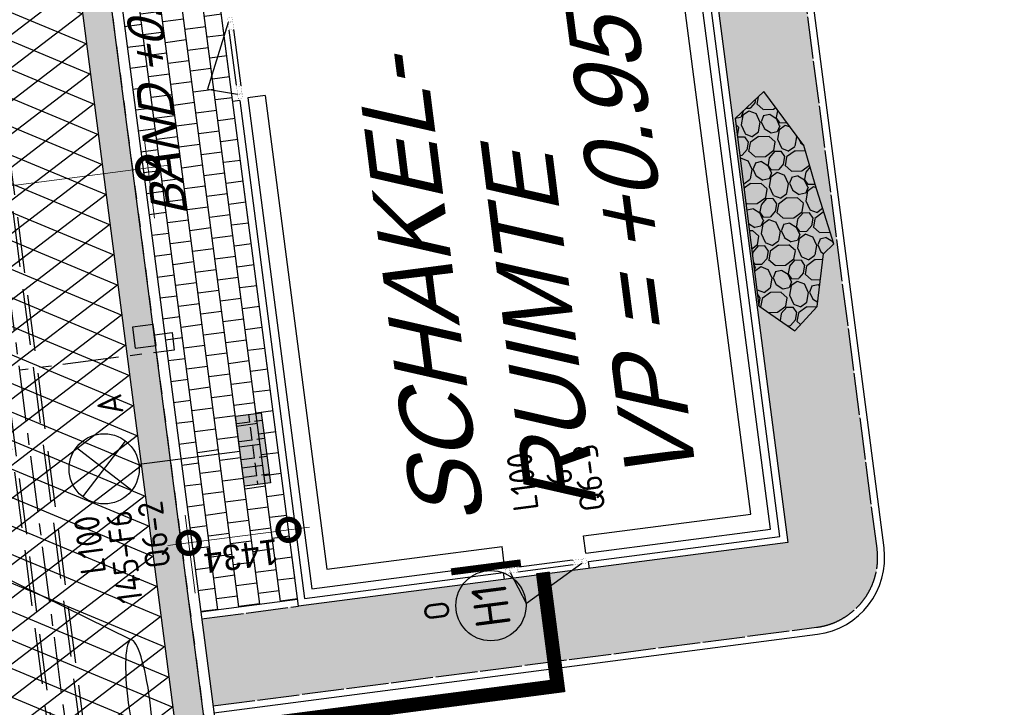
# Model space of a CAD drawing. Extents: x 117893332 to 118394757, y 454959407 to 455669244.
# Tile 325 of 330: x 118235118 to 118249147, y 455339498 to 455349291. Entities that reach past the tile are written whole.
import ezdxf
from ezdxf.enums import TextEntityAlignment as Align

# ---------------------------------------------------------------- set-up
doc = ezdxf.new("R2010")
doc.units = 0
doc.header["$LTSCALE"] = 200
for name, pattern in [('DASHED', [19.049999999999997, 12.7, -6.35]), ('Tauw_HIDDEN2', [5.6, 4, -1.6]), ('Tauw_L_Center2', [6.4990000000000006, 4, -0.833, 0.833, -0.833]), ('TAUW_OPSLUITBAND_mm', [3.2, 3, -0.2]), ('TAUW_TROTTOIRBAND_mm', [2, 1, -1])]:
    doc.linetypes.add(name, pattern=pattern)
doc.layers.get('0').update_dxf_attribs({"linetype": 'CONTINUOUS'})
for name, color, linetype in [('EL6312--', 6, 'CONTINUOUS'), ('EL_N_A_EB00----REVISIE~-_-----', 1, 'CONTINUOUS'), ('GRAAFWERKZAAMHEDEN', 6, 'CONTINUOUS'), ('KABELLOOP', 6, 'CONTINUOUS'), ('LEIDINGLOOP', 6, 'CONTINUOUS'), ('ZU_B_-_EL999---LR_bet400-55_gw~H_-----', 1, 'Tauw_L_Center2'), ('ZU_B_-_EL999---LR_bet400-55_gw~W_-----', 8, 'Tauw_HIDDEN2'), ('ZU_N_-_EL999---LK_pvc125_sdr34~H_-----', 2, 'Tauw_L_Center2'), ('ZU_N_-_EL999---SYM_STRAATKOLK~-_----c', 7, 'Tauw_L_Center2'), ('ZU_N_-_TB00----tekst__50_^200~-_-----', 7, 'CONTINUOUS'), ('ZU_N_-_TVRH----tekst__25_^200~-_-----', 253, 'CONTINUOUS'), ('ZU_N_-_TVRH----tekst__50_^200~-_-----', 253, 'CONTINUOUS'), ('ZU_N_A_EV00----_Opsluitband_100x200~Z_-----', 253, 'TAUW_OPSLUITBAND_mm'), ('ZU_N_A_EV02----_kant molgoot ov betonstraatsteen~k_-----', 253, 'CONTINUOUS'), ('ZU_N_A_EV02----_kant verharding ov betontegels-halfsteensverband~k_-----', 253, 'CONTINUOUS'), ('ZU_N_A_EV09----_Trottoirband_130-150-250~A_-----', 253, 'CONTINUOUS'), ('ZU_N_A_EV09----_Trottoirband_130-150-250~Z_-----', 253, 'TAUW_TROTTOIRBAND_mm'), ('ZU_N_A_HV01----_arcering verharding gv asfalt~v_-----', 253, 'CONTINUOUS'), ('ZU_N_A_HV01----_arcering verharding ov grind~v_-----', 253, 'CONTINUOUS'), ('ZU_N_A_HV01AAR-_arcering verharding ov grind~s_-----', 253, 'CONTINUOUS'), ('ZU_N_A_HV02----_arcering verharding ov betontegels-halfsteensverband~v_-----', 253, 'CONTINUOUS'), ('ZU_N_A_HV02----molgoot ov betonstraatsteen~v_-----', 253, 'CONTINUOUS'), ('ZU_N_D_EB00--E-BETON~-_-----', 7, 'CONTINUOUS'), ('ZU_N_D_EB00--F-METSELWERK~-_-----', 7, 'CONTINUOUS'), ('ZU_N_D_EB00--XhALU_KOZIJN_DUN~-_-----', 7, 'CONTINUOUS'), ('ZU_N_D_EVRH----ONDERDEEL~-_-----', 253, 'CONTINUOUS')]:
    doc.layers.add(name, color=color, linetype=linetype)
doc.layers.add('INFO', color=6, linetype='CONTINUOUS', plot=False)
doc.layers.add('ZU_N_-_DX1AMA--_maatvoering_LIN__18_^200', color=7, linetype='CONTINUOUS', lineweight=18)
doc.styles.add('BURO-018', font='Isocp.shx', dxfattribs={"height": 360})
doc.styles.add('BURO-025', font='Isocp.shx', dxfattribs={"height": 500})
doc.styles.add('TAUW-ISOCP', font='tcb_isocp.shx')
doc.styles.add('tcb_isocp', font='tcb_isocp.shx')
doc.dimstyles.new('tzu18-dot_^200', dxfattribs={"dimscale": 200, "dimtxt": 1.8, "dimasz": 3, "dimexe": 2, "dimexo": 0, "dimgap": 0.5, "dimtad": 1, "dimdec": 0, "dimzin": 0, "dimdsep": 46, "dimtxsty": 'TAUW-ISOCP', "dimblk": 'DOTSMALL', "dimcen": 2, "dimdle": 1.5, "dimclre": 8, "dimadec": 0, "dimazin": 0, "dimtp": 1, "dimtm": 1, "dimtfac": 1, "dimtix": 1, "dimtmove": 1, "dimatfit": 3, "dimldrblk": 'DOTSMALL', "dimfxl": 1, "dimtvp": 0.5, "dimtolj": 1, "dimtzin": 0, "dimlwd": -1, "dimlwe": 5, "dimarcsym": 0})
pattern_1 = [(97.41631319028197, (118248804.6750337, 455213277.5848131), (-208.2431961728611, -27.10636212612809), []), (187.416313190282, (118248804.6750337, 455213277.5848131), (54.21272425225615, -416.4863923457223), [209.999961, -209.999961]), (187.416313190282, (118248777.5686716, 455213485.8280093), (54.21272425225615, -416.4863923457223), [-209.999961, 209.999961])]
pattern_2 = [(80.15837469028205, (118248197.504333, 455215256.2450484), (-519.4484706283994, 204.5673291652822), [136.36, -545.9699999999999]), (114.674251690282, (118248104.1793311, 455214718.3087171), (-519.4522493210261, 204.5570103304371), [136.36, -828.5899999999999]), (158.505112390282, (118248047.2492719, 455214842.216862), (-116.6336148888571, -672.269483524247), [111.56, -446.7]), (216.327513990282, (118248580.3641231, 455215350.5527365), (519.4528186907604, -204.5644303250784), [111.56, -677.95]), (260.158374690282, (118247853.5731472, 455214817.0066498), (519.4484706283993, -204.5673291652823), [136.36, -545.9699999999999]), (294.6742516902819, (118247830.2700628, 455214682.6548088), (519.452249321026, -204.5570103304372), [136.36, -828.5899999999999]), (338.505112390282, (118247887.109584, 455214558.7449633), (116.6336148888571, 672.269483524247), [111.56, -446.7]), (36.32751399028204, (118247471.5445072, 455214722.4340285), (-519.4528186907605, 204.5644303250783), [111.56, -677.95]), (80.15837469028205, (118247662.4380535, 455213855.5421481), (-636.0742566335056, -467.7116370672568), [121.7, -560.61]), (138.268162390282, (118249241.5929214, 455213361.7755754), (-519.4455923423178, 204.5596851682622), [122.34, -1809.56]), (182.0032946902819, (118247591.9378671, 455214056.8965694), (-1155.527501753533, -263.1445632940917), [148.58, -1527.41]), (216.327513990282, (118247560.7880993, 455214724.0065625), (-116.6272087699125, -672.2821011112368), [147.88, -641.66]), (260.158374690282, (118247324.3162447, 455213964.1062804), (636.0742566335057, 467.7116370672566), [122.42, -559.8799999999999]), (138.268162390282, (118248952.8003716, 455213148.5450379), (-519.4455923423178, 204.5596851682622), [122.05, -1809.86]), (182.0032946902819, (118247542.5907006, 455213767.4152691), (519.4481581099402, -204.5566902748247), [148.23, -1527.77]), (36.32751399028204, (118247542.5907006, 455213767.4152691), (116.6272087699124, 672.2821011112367), [148.77, -640.77]), (124.085298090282, (118248741.4166619, 455212685.6880116), (402.8239520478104, -876.8330482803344), [91.38, -2273.059999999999]), (182.0032946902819, (118247248.6700048, 455214047.3383011), (519.4481581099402, -204.5566902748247), [91.58999999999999, -1584.39]), (229.178732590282, (118245884.987629, 455213108.7148913), (-752.6957943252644, -1139.991792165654), [122.33, -2002.14]), (260.158333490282, (118248518.8884684, 455212665.5964541), (519.4483235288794, -204.5677026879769), [98.47, -583.8399999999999]), (124.085298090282, (118248553.3200312, 455212492.8053166), (402.8239520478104, -876.8330482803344), [91.48, -2272.95]), (182.0032946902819, (118247212.0152939, 455213782.2897098), (519.4481581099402, -204.5566902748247), [100.47, -1575.52]), (229.178732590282, (118246008.496436, 455212926.3011627), (-752.6957943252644, -1139.991792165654), [104.97, -2019.5]), (80.15833349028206, (118247280.6364327, 455213861.7216769), (-519.4483235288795, 204.5677026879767), [111.56, -570.75]), (147.657872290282, (118248216.1412204, 455214102.4384344), (-519.4458520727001, 204.5641717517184), [108.56, -3442.36]), (192.829331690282, (118248124.4287349, 455214160.506144), (-636.0740668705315, -467.7148960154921), [95.27999999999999, -1089.83]), (248.355151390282, (118246642.7619532, 455212531.659454), (-116.6333622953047, -672.2727902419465), [87.77999999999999, -2585.23]), (294.6742516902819, (118247999.1521842, 455214057.7662294), (116.6337732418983, 672.270897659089), [111.58, -853.36]), (147.657872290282, (118248143.4663582, 455213894.47801), (-519.4458520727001, 204.5641717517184), [115.69, -3435.23]), (192.829331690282, (118248228.0665938, 455213913.7492485), (-636.0740668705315, -467.7148960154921), [86.77, -1098.34]), (248.355151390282, (118246873.9568269, 455212393.3647004), (-116.6333622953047, -672.2727902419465), [93.94000000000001, -2579.08]), (114.674251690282, (118248262.7262007, 455214001.0634705), (-116.6337732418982, -672.2708976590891), [111.56, -853.3799999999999])]

# ---------------------------------------------------------------- blocks, each defined once
blk = doc.blocks.new('_DotSmall')
at = {"color": 0, "linetype": 'ByBlock', "const_width": 0.5}
blk.add_lwpolyline([(-0.0625, 0, 1), (0.0625, 0, 1)], format="xyb", close=True, dxfattribs=at)
blk = doc.blocks.new('*D197')
at = {"layer": 'ZU_N_-_DX1AMA--_maatvoering_LIN__18_^200', "color": 0, "transparency": 16777216}
blk.add_line((118247646.6904677, 455234058.1873591), (118229812.0298694, 455371072.0259683), dxfattribs=at)
at = {"layer": 'ZU_N_-_DX1AMA--_maatvoering_LIN__18_^200', "color": 8, "lineweight": 5, "transparency": 16777216}
for p, q in [((118229404.5177433, 455370716.4505597), (118230247.4070318, 455370826.1668083)), ((118239727.9610235, 455233329.9620803), (118248004.6208667, 455234407.3088701))]:
    blk.add_line(p, q, dxfattribs=at)
at = {"layer": 'ZU_N_-_DX1AMA--_maatvoering_LIN__18_^200', "color": 0, "transparency": 16777216, "xscale": 600, "yscale": 600, "zscale": 600}
for p, rotation in [((118229850.7532511, 455370774.5356327), 97.41631319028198), ((118247607.967086, 455234355.6776946), 277.416313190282)]:
    blk.add_blockref('_DotSmall', p, dxfattribs=dict(at, rotation=rotation))
at = {"layer": 'ZU_N_-_DX1AMA--_maatvoering_LIN__18_^200', "color": 0, "transparency": 16777216, "insert": (118247049.4225228, 455236477.4347829), "char_height": 360, "attachment_point": 5, "rotation": 97.41631319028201, "style": 'TAUW-ISOCP'}
blk.add_mtext('\\A1;137570', dxfattribs=at)
blk = doc.blocks.new('*D198')
at = {"layer": 'ZU_N_-_DX1AMA--_maatvoering_LIN__18_^200', "color": 0, "transparency": 16777216}
blk.add_line((118248558.9941629, 455234176.9390628), (118230724.3335647, 455371190.7776718), dxfattribs=at)
at = {"layer": 'ZU_N_-_DX1AMA--_maatvoering_LIN__18_^200', "color": 8, "lineweight": 5, "transparency": 16777216}
for p, q in [((118230316.8214391, 455370835.2022633), (118231159.710727, 455370944.9185118)), ((118239727.9610235, 455233329.9620803), (118248916.9245619, 455234526.0605738))]:
    blk.add_line(p, q, dxfattribs=at)
at = {"layer": 'ZU_N_-_DX1AMA--_maatvoering_LIN__18_^200', "color": 0, "transparency": 16777216, "xscale": 600, "yscale": 600, "zscale": 600}
for p, rotation in [((118230763.0569463, 455370893.2873363), 97.41631319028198), ((118248520.2707812, 455234474.4293983), 277.416313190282)]:
    blk.add_blockref('_DotSmall', p, dxfattribs=dict(at, rotation=rotation))
at = {"layer": 'ZU_N_-_DX1AMA--_maatvoering_LIN__18_^200', "color": 0, "transparency": 16777216, "insert": (118247961.7262182, 455236596.1864885), "char_height": 360, "attachment_point": 5, "rotation": 97.41631319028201, "style": 'TAUW-ISOCP'}
blk.add_mtext('\\A1;137570', dxfattribs=at)
blk = doc.blocks.new('*D199')
at = {"layer": 'ZU_N_-_DX1AMA--_maatvoering_LIN__18_^200', "color": 0, "transparency": 16777216}
blk.add_line((118244383.2139955, 455244874.7197074), (118227987.4224775, 455370834.5225608), dxfattribs=at)
at = {"layer": 'ZU_N_-_DX1AMA--_maatvoering_LIN__18_^200', "color": 8, "lineweight": 5, "transparency": 16777216}
for p, q in [((118227579.9103517, 455370478.9471522), (118228422.7996399, 455370588.6634008)), ((118242952.2160569, 455244990.9820412), (118244741.1443945, 455245223.8412185))]:
    blk.add_line(p, q, dxfattribs=at)
at = {"layer": 'ZU_N_-_DX1AMA--_maatvoering_LIN__18_^200', "color": 0, "transparency": 16777216, "xscale": 600, "yscale": 600, "zscale": 600}
for p, rotation in [((118228026.1458592, 455370537.0322253), 97.41631319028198), ((118244344.4906138, 455245172.210043), 277.416313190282)]:
    blk.add_blockref('_DotSmall', p, dxfattribs=dict(at, rotation=rotation))
at = {"layer": 'ZU_N_-_DX1AMA--_maatvoering_LIN__18_^200', "color": 0, "transparency": 16777216, "insert": (118241464.9479922, 455265124.6376866), "char_height": 360, "attachment_point": 5, "rotation": 97.41631319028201, "style": 'TAUW-ISOCP'}
blk.add_mtext('\\A1;126422', dxfattribs=at)
blk = doc.blocks.new('*D200')
at = {"layer": 'ZU_N_-_DX1AMA--_maatvoering_LIN__18_^200', "color": 0, "transparency": 16777216}
blk.add_line((118246647.6090998, 455234606.10053), (118228899.7261723, 455370953.2742645), dxfattribs=at)
at = {"layer": 'ZU_N_-_DX1AMA--_maatvoering_LIN__18_^200', "color": 8, "lineweight": 5, "transparency": 16777216}
for p, q in [((118228492.2140472, 455370597.698856), (118229335.1033347, 455370707.4151044)), ((118244304.3074664, 455234603.6111601), (118247005.5394988, 455234955.222041))]:
    blk.add_line(p, q, dxfattribs=at)
at = {"layer": 'ZU_N_-_DX1AMA--_maatvoering_LIN__18_^200', "color": 0, "transparency": 16777216, "xscale": 600, "yscale": 600, "zscale": 600}
for p, rotation in [((118228938.449554, 455370655.7839289), 97.41631319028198), ((118246608.8857182, 455234903.5908655), 277.416313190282)]:
    blk.add_blockref('_DotSmall', p, dxfattribs=dict(at, rotation=rotation))
at = {"layer": 'ZU_N_-_DX1AMA--_maatvoering_LIN__18_^200', "color": 0, "transparency": 16777216, "insert": (118242379.122553, 455265229.291072), "char_height": 360, "attachment_point": 5, "rotation": 97.41631319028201, "style": 'TAUW-ISOCP'}
blk.add_mtext('\\A1;136897', dxfattribs=at)
blk = doc.blocks.new('*D268')
at = {"layer": 'ZU_N_-_DX1AMA--_maatvoering_LIN__18_^200', "color": 8, "lineweight": 5, "transparency": 16777216}
for p, q in [((118237039.4291319, 455346467.0775555), (118236894.86184, 455347577.7081435)), ((118220023.3468436, 455344252.1476229), (118219878.7795518, 455345362.7782109))]:
    blk.add_line(p, q, dxfattribs=at)
at = {"layer": 'ZU_N_-_DX1AMA--_maatvoering_LIN__18_^200', "color": 0, "transparency": 16777216}
blk.add_line((118219632.9203918, 455344927.4010486), (118237243.9833511, 455347219.7777445), dxfattribs=at)
at = {"layer": 'ZU_N_-_DX1AMA--_maatvoering_LIN__18_^200', "color": 0, "transparency": 16777216, "xscale": 600, "yscale": 600, "zscale": 600}
for p, rotation in [((118236946.4930156, 455347181.0543629), 7.416313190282), ((118219930.4107273, 455344966.1244302), 187.416313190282)]:
    blk.add_blockref('_DotSmall', p, dxfattribs=dict(at, rotation=rotation))
at = {"layer": 'ZU_N_-_DX1AMA--_maatvoering_LIN__18_^200', "color": 0, "transparency": 16777216, "insert": (118228474.5936943, 455345795.9317502), "char_height": 360, "attachment_point": 5, "rotation": 187.416313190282, "style": 'TAUW-ISOCP'}
blk.add_mtext('\\A1;17160', dxfattribs=at)
blk = doc.blocks.new('*D269')
at = {"layer": 'ZU_N_-_DX1AMA--_maatvoering_LIN__18_^200', "color": 8, "lineweight": 5, "transparency": 16777216}
for p, q in [((118239041.7400124, 455341310.8095058), (118238897.1727203, 455342421.4400956)), ((118237619.8961604, 455341125.7325598), (118237475.3288681, 455342236.3631516))]:
    blk.add_line(p, q, dxfattribs=at)
at = {"layer": 'ZU_N_-_DX1AMA--_maatvoering_LIN__18_^200', "color": 0, "transparency": 16777216}
blk.add_line((118237229.4697082, 455341800.9859893), (118239246.2942314, 455342063.5096966), dxfattribs=at)
at = {"layer": 'ZU_N_-_DX1AMA--_maatvoering_LIN__18_^200', "color": 0, "transparency": 16777216, "xscale": 600, "yscale": 600, "zscale": 600}
for p, rotation in [((118238948.8038959, 455342024.786315), 7.416313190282), ((118237526.9600437, 455341839.709371), 187.416313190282)]:
    blk.add_blockref('_DotSmall', p, dxfattribs=dict(at, rotation=rotation))
at = {"layer": 'ZU_N_-_DX1AMA--_maatvoering_LIN__18_^200', "color": 0, "transparency": 16777216, "insert": (118238274.0237927, 455341654.5901965), "char_height": 360, "attachment_point": 5, "rotation": 187.416313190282, "style": 'TAUW-ISOCP'}
blk.add_mtext('\\A1;1434', dxfattribs=at)
blk = doc.blocks.new('E00525')
at = {"linetype": 'ByBlock'}
h = blk.add_hatch(dxfattribs=at)
h.set_pattern_fill('ANGLE', color=0, scale=0.18438609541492, style=0)
h.set_pattern_definition([(360, (-37.67331033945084, -34.01927211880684), (5.551115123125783e-17, 1.287936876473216), [0.9366813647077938, -0.3512555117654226]), (90, (-37.67331033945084, -34.01927211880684), (-1.287936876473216, 1.387778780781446e-16), [0.9366813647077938, -0.3512555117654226])])
edge = h.paths.add_edge_path()
edge.add_line((-2.522521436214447, 2.863310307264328), (2.522521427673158, 2.863310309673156))
edge.add_line((2.522521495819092, 2.863310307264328), (2.522521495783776, 1.000000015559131))
edge.add_line((2.522521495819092, 1.000000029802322), (-2.522521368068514, 1.000000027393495))
edge.add_line((-2.522521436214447, 1), (-2.522521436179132, 2.863310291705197))
h = blk.add_hatch(color=0, dxfattribs=at)
edge = h.paths.add_edge_path()
edge.add_line((-2.522521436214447, 2.863310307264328), (2.522521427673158, 2.863310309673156))
edge.add_line((2.522521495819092, 2.863310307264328), (2.522521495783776, 1.000000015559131))
edge.add_line((2.522521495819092, 1.000000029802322), (-2.522521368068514, 1.000000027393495))
edge.add_line((-2.522521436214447, 1), (-2.522521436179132, 2.863310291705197))
at = {"color": 0, "linetype": 'ByBlock'}
for p, q in [((1.767766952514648, 14.38605433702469), (-1.767766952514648, 10.85052043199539)), ((-1.767766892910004, 14.38605433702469), (1.767767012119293, 10.85052046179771)), ((5.960464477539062e-08, 10.0973382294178), (1.192092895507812e-07, 2.863310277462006))]:
    blk.add_line(p, q, dxfattribs=at)
blk.add_lwpolyline([(-2.522521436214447, 2.863310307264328), (2.522521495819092, 2.863310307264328), (2.522521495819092, 1.000000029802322), (-2.522521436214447, 1)], close=True, dxfattribs=at)
blk.add_circle((0, 12.61828738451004), 2.500000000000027, dxfattribs=at)
at = {"color": 0, "linetype": 'ByBlock', "style": 'BURO-018'}
for tag, p in [('E_GKAST', (5.960464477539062e-08, 20.61828738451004)), ('E_GROEP', (5.960464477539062e-08, 17.61828738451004)), ('E_SGROEP', (4.500000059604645, 17.61828738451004)), ('E_ARMCODE', (0, 12.61828738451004)), ('E_SLET', (4.500000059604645, 11.61828738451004))]:
    blk.add_attdef(tag, text='', height=1.8, dxfattribs=at).set_placement(p, align=Align.MIDDLE)
blk = doc.blocks.new('E00172')
at = {"color": 0, "linetype": 'Continuous', "const_width": 0.5}
blk.add_lwpolyline([(-2.499999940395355, 0.75), (2.5, 0.75)], dxfattribs=at)
at = {"color": 0, "linetype": 'Continuous'}
blk.add_circle((0, 3.500000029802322), 2.5, dxfattribs=at)
at = {"color": 0, "linetype": 'Continuous', "style": 'BURO-018'}
for tag, p in [('E_GKAST', (5.960464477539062e-08, 11.5)), ('E_GROEP', (5.960464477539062e-08, 8.500000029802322)), ('E_SGROEP', (4.500000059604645, 8.500000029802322)), ('E_ARMCODE', (0, 3.500000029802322)), ('E_SLET', (4.500000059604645, 2.500000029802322))]:
    blk.add_attdef(tag, text='', height=1.8, dxfattribs=at).set_placement(p, align=Align.MIDDLE)
blk = doc.blocks.new('A$C051E189E')
at = {"layer": 'LEIDINGLOOP', "linetype": 'DASHED', "const_width": 200}
blk.add_lwpolyline([(148316.8638162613, -52036.8546833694), (148316.865261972, -63995.84531962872), (149947.8782301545, -63995.84531962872)], dxfattribs=at)
at = {"layer": 'EL6312--'}
ref = blk.add_blockref('E00525', (152217.2702123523, -60511.85533869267), dxfattribs=dict(at, xscale=200, yscale=200, zscale=200, rotation=2.214647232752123e-05))
ref.add_attrib('E_SGROEP', 'Q6-2', dxfattribs={"layer": '0', "color": 1, "linetype": 'ByBlock', "height": 360, "rotation": 2.219811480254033e-05, "style": 'BURO-018'}).set_placement((151194.6820965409, -58571.69528052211), align=Align.MIDDLE)
ref.add_attrib('E_GKAST', 'L100', dxfattribs={"layer": '0', "color": 1, "linetype": 'ByBlock', "height": 360, "rotation": 2.219811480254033e-05, "style": 'BURO-018'}).set_placement((151167.7559887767, -57645.48455917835), align=Align.MIDDLE)
ref.add_attrib('E_GROEP', '145-F6', dxfattribs={"layer": '0', "color": 1, "linetype": 'ByBlock', "height": 360, "rotation": 2.219811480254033e-05, "style": 'BURO-018'}).set_placement((150935.5557177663, -58112.21017575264), align=Align.MIDDLE)
ref.add_attrib('E_SLET', 'A', dxfattribs={"layer": '0', "color": 1, "linetype": 'ByBlock', "height": 360, "rotation": 2.219811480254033e-05, "style": 'BURO-018'}).set_placement((153117.26932621, -58188.19751393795), align=Align.MIDDLE)
ref = blk.add_blockref('E00172', (150273.758472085, -63202.32767230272), dxfattribs=dict(at, xscale=199.9999999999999, yscale=199.9999999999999, zscale=199.9999999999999, rotation=89.92269290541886))
ref.add_attrib('E_ARMCODE', 'H1', dxfattribs={"layer": '0', "color": 2, "linetype": 'Continuous', "height": 500, "rotation": 2.219811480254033e-05, "style": 'BURO-025'}).set_placement((149573.7591033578, -63201.38318818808), align=Align.MIDDLE)
ref.add_attrib('E_SLET', 'O', dxfattribs={"layer": '0', "color": 1, "linetype": 'Continuous', "height": 360, "rotation": 2.219811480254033e-05, "style": 'BURO-018'}).set_placement((149601.5010400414, -62426.33070778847), align=Align.MIDDLE)
ref.add_attrib('E_GROEP', '6', dxfattribs={"layer": '0', "color": 1, "linetype": 'Continuous', "height": 360, "rotation": 2.219811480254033e-05, "style": 'BURO-018'}).set_placement((151267.1104792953, -64406.76636460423), align=Align.MIDDLE)
ref.add_attrib('E_GKAST', 'L100', dxfattribs={"layer": '0', "color": 1, "linetype": 'Continuous', "height": 360, "rotation": 2.219811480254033e-05, "style": 'BURO-018'}).set_placement((151265.6084039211, -63874.63221570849), align=Align.MIDDLE)
ref.add_attrib('E_SGROEP', 'Q6-3', dxfattribs={"layer": '0', "color": 1, "linetype": 'Continuous', "height": 360, "rotation": 2.219811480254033e-05, "style": 'BURO-018'}).set_placement((151199.9271247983, -64818.15888360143), align=Align.MIDDLE)
blk = doc.blocks.new('A$C6DFC50BF')
at = {"layer": 'GRAAFWERKZAAMHEDEN'}
blk.add_line((149752.4958202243, -58053.93019706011), (152005.9352813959, -54663.93826305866), dxfattribs=at)
at = {"layer": 'GRAAFWERKZAAMHEDEN', "extrusion": (0, 0, -1)}
blk.add_ellipse((148873.2378498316, -58053.93019706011), major_axis=(-879.2579703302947, -1.248182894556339e-09), ratio=0.177023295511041, dxfattribs=at)
at = {"layer": 'KABELLOOP', "linetype": 'DASHED', "const_width": 200}
blk.add_lwpolyline([(148316.8638162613, -52036.8546833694), (148316.865261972, -63995.84531962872), (149947.8782301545, -63995.84531962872)], dxfattribs=at)

msp = doc.modelspace()

# ---------------------------------------------------------------- hatches: boundary and pattern name
at = {"layer": 'ZU_N_A_HV01----_arcering verharding gv asfalt~v_-----'}
h = msp.add_hatch(dxfattribs=at)
h.set_pattern_fill('ASFALT', color=256, scale=3000)
h.set_pattern_definition([(157.416313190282, (118248804.6750337, 455213277.5848131), (-144.0121693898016, -346.2448484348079), []), (217.416313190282, (118248804.6750337, 455213277.5848131), (227.8507499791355, -297.8406213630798), [])])
h.paths.add_polyline_path([(118253562.4644317, 455173882.7550641, -0.413670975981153), (118245855.7562277, 455163886.7559816), (118232779.448046, 455162183.4266028, -0.2396013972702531), (118226539.3488066, 455164396.4313046), (118222931.5859316, 455163926.7441258), (118222383.7487684, 455168135.4742161), (118218106.8741981, 455167574.5760993), (118214434.7360406, 455164219.5352659), (118215506.4412013, 455155986.2169401), (118286398.3345948, 455165213.991818), (118285827.6629735, 455169598.1464381), (118269443.6465182, 455167465.4905022, -0.4142135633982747), (118257765.8233637, 455176453.3294046), (118256227.8597453, 455188268.6539, -0.4142135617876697), (118265215.698611, 455199946.4769887), (118292266.1138908, 455203467.5444995), (118291600.0729585, 455208584.3784367), (118288512.0832502, 455208182.4244898, -0.4142135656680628), (118286360.315439, 455209838.5329916), (118282082.5253519, 455242702.4295251), (118277103.5895731, 455242054.3371087, -0.4142135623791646), (118269661.0073064, 455247782.5220213), (118267518.7053234, 455264240.6439259), (118262945.7468947, 455263645.3963049), (118267639.6027709, 455227475.8892438), (118267223.0791646, 455227421.9624292), (118267223.0953798, 455227421.8374796), (118252708.3945412, 455225558.9908816), (118252749.7655286, 455225241.1604559), (118251437.4330616, 455225070.8540304), (118250715.0444016, 455230620.5667782), (118243327.2569473, 455287376.853917), (118243629.7457429, 455287416.2279319), (118243124.354806, 455290872.4482069), (118240928.7488096, 455307740.0890951, -0.4142135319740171), (118245603.8051835, 455313814.3496923), (118274546.4505115, 455317581.7228291), (118274030.151141, 455321548.2621741), (118245583.3097502, 455317845.426291, -0.4142135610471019), (118239509.0486006, 455322520.4825709), (118233549.7710685, 455368302.3163094, 0.4142135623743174), (118222813.3463366, 455376565.6076621), (118207809.9167748, 455374612.6583502, 0.4142135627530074), (118199546.6254238, 455363876.233606), (118205505.9032047, 455318094.3984217, -0.4142123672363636), (118200830.8688669, 455312020.1400964), (118163460.5556403, 455307155.6086541), (118165370.8677974, 455292480.2047596), (118168069.5899988, 455292831.4889433), (118168020.6380423, 455293207.5597649, -0.4142128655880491), (118177008.4523232, 455304885.379675), (118193278.4294503, 455307003.2308075, -0.1343417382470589), (118196112.2678289, 455306610.6909133), (118204322.7715568, 455303093.5020068), (118205538.0756343, 455305921.5248985, -0.2648123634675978), (118209818.1357149, 455309156.2414026), (118230144.221444, 455311802.0275834, -0.4142136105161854), (118236218.4835087, 455307126.9714311), (118240860.0830218, 455271468.1296604, -0.4142135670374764), (118236185.026669, 455265393.868468), (118214172.9505057, 455262528.6259582), (118214897.7231318, 455256960.5985169, -0.4142135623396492), (118212810.3363711, 455254248.4745319), (118211683.2549989, 455254101.7658931), (118212034.0112402, 455251407.0995864), (118215577.2140856, 455248630.0588531), (118219142.1158661, 455249094.050086), (118218436.6095952, 455254511.7740204, -0.4142294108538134), (118220523.9794215, 455257224.0278775), (118236969.7760967, 455259364.7257031, -0.4142130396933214), (118243044.0360546, 455254689.6790598), (118246252.6892428, 455230039.716037)])
h.paths.add_polyline_path([(118261528.7105488, 455214269.2460867, -0.4142135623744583), (118263616.0973097, 455216981.3700716), (118275257.8857749, 455218496.745074, -0.414213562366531), (118277970.0097599, 455216409.3583131), (118278976.6705481, 455208675.7399464, -0.4142135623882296), (118276889.283787, 455205963.6159614), (118274097.8328038, 455205600.2615634, -0.4142135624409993), (118272506.4212083, 455206825.0918127), (118272485.2704835, 455206987.5811397), (118269242.6258282, 455206565.4962798), (118269263.7765531, 455206403.0069523, -0.4142135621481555), (118268038.9463059, 455204811.595358), (118265247.4953238, 455204448.240958, -0.4142135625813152), (118262535.371337, 455206535.6277188)], flags=16)
h.paths.add_polyline_path([(118241537.8751546, 455300913.520497), (118240100.0229776, 455300726.2209592), (118239912.72344, 455302164.0731364), (118241350.575617, 455302351.3726742)], flags=16)
h.paths.add_polyline_path([(118240440.7304615, 455309039.881115), (118239002.8782845, 455308852.5815772), (118238815.5787469, 455310290.4337544), (118240253.430924, 455310477.7332923)], flags=16)
h.paths.add_polyline_path([(118229627.9109464, 455315768.5622057), (118215546.7017315, 455313935.6554853, -0.4142135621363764), (118209472.4405793, 455318610.7117853), (118204138.0194814, 455359592.1202821, -0.4142394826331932), (118213125.739277, 455371270.8578054), (118217290.6037433, 455371812.9851407, -0.4142135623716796), (118228968.4268994, 455362825.1463385), (118234302.9672465, 455321842.823391, -0.4142135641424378)], flags=16)
h.paths.add_polyline_path([(118229573.6982125, 455316185.0486755), (118215492.4889975, 455314352.1419551, -0.4142135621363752), (118209888.927049, 455318664.9245196), (118204554.5035642, 455359646.3513534, -0.4142400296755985), (118213179.9520113, 455370854.3713357), (118217344.8164798, 455371396.4986713, -0.4142135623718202), (118228551.94043, 455362770.933602), (118233886.4807771, 455321788.6106545, -0.4142135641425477)], flags=0)
h.paths.add_polyline_path([(118232786.1213894, 455366810.1098367), (118231546.5936505, 455366648.6447184), (118231359.294113, 455368086.4968955), (118232598.8218518, 455368247.9620139)], flags=0)
at = {"layer": 'ZU_N_A_HV01----_arcering verharding ov grind~v_-----'}
h = msp.add_hatch(dxfattribs=at)
h.set_pattern_fill('10305012', color=256, scale=100000)
h.set_pattern_definition(pattern_2)
h.paths.add_polyline_path([(118245404.9554755, 455356573.0327895, 0.4142135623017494), (118244284.2430853, 455357435.5893024), (118244036.3344719, 455357403.3198177), (118244501.0150515, 455353833.4357924), (118246061.5673324, 455341844.575272), (118239090.3771373, 455340937.1573617), (118237710.0046829, 455340757.4786187), (118237871.3521111, 455339517.9355547), (118246470.8233688, 455340637.3016936, 0.4142135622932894), (118247333.3798813, 455341758.014084)])
at = {"layer": 'ZU_N_A_HV01AAR-_arcering verharding ov grind~s_-----'}
h = msp.add_hatch(dxfattribs=at)
h.set_pattern_fill('10305012', color=256, scale=100000)
h.set_pattern_definition(pattern_2)
h.paths.add_polyline_path([(118245650.5801473, 455345215.6639696), (118246162.7125349, 455344860.4810619), (118246480.7865798, 455345208.0589995), (118246568.6425231, 455345957.2797384), (118246717.067633, 455346100.5893573), (118246450.6649496, 455346945.8823323), (118246291.4461735, 455347500.6588886), (118245718.6380452, 455348270.1182262), (118245313.5353715, 455347882.6086509)])
at = {"layer": 'ZU_N_A_HV02----_arcering verharding ov betontegels-halfsteensverband~v_-----'}
h = msp.add_hatch(dxfattribs=at)
h.set_pattern_fill('TEGELS', color=256, scale=1200, angle=-1.272221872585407e-14)
h.set_pattern_definition([(97.41631319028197, (118248804.6750337, 455213277.5848131), (-297.4903354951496, -38.72338165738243), []), (187.416313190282, (118248804.6750337, 455213277.5848131), (38.72338165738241, -297.4903354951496), [300, -300]), (187.416313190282, (118248785.3133429, 455213426.3299809), (38.72338165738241, -297.4903354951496), [-300, 300])])
h.paths.add_polyline_path([(118244401.8516064, 455353820.5279986), (118243937.1710267, 455357390.4120238), (118235684.771764, 455356316.2231598), (118237697.0968887, 455340856.6420637), (118239077.4693434, 455341036.3208068), (118237529.8248565, 455352926.0178823)])
at = {"layer": 'ZU_N_A_HV02----molgoot ov betonstraatsteen~v_-----'}
h = msp.add_hatch(dxfattribs=at)
h.set_pattern_fill('BRICK', color=256, scale=33.07086, angle=-1.272221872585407e-14)
h.set_pattern_definition(pattern_1)
edge = h.paths.add_edge_path()
edge.add_line((118163460.5556403, 455307155.6086541), (118200830.8688669, 455312020.1400964))
edge.add_arc((118200131.2444803, 455317394.7959661), 5420.000000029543, 277.4165472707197, 367.4163134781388)
edge.add_line((118205505.9032047, 455318094.3984217), (118199546.6254238, 455363876.2336059))
edge.add_arc((118209046.4834644, 455365112.800308), 9580.000000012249, 97.41631435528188, 187.4163134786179, ccw=False)
edge.add_line((118207809.916617, 455374612.6583296), (118213707.0616772, 455375380.2712833))
edge.add_line((118213707.0616772, 455375380.2712833), (118222813.3464385, 455376565.6076753))
edge.add_arc((118224049.9130262, 455367065.7496198), 9580.000000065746, 7.416313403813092, 97.41631278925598, ccw=False)
edge.add_line((118233549.7710685, 455368302.3163095), (118239509.0486006, 455322520.4825709))
edge.add_arc((118244883.707326, 455323220.0850195), 5420.00000002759, 187.4163134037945, 277.4163131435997)
edge.add_line((118245583.3097502, 455317845.426291), (118274030.1383204, 455321548.2605053))
edge.add_line((118274030.1383204, 455321548.2605053), (118273975.9255864, 455321964.7469751))
edge.add_line((118273975.9255864, 455321964.7469751), (118245529.0970162, 455318261.9127607))
edge.add_arc((118244883.7073362, 455323220.0850325), 5000.000011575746, 187.4163132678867, 277.41631300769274, ccw=False)
edge.add_line((118239925.5350674, 455322574.69533), (118233966.2575379, 455368356.5290453))
edge.add_arc((118224049.9130262, 455367065.7496198), 9999.999999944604, 7.416313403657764, 97.41631340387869)
edge.add_line((118222759.1336007, 455376982.0941315), (118207755.7040389, 455375029.1448195))
edge.add_arc((118209046.4834644, 455365112.8003078), 9999.99999999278, 97.41631340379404, 187.4163134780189)
edge.add_line((118199130.1389544, 455363822.0208694), (118205089.4167352, 455318040.1856852))
edge.add_arc((118200131.2444802, 455317394.795966), 4999.999999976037, -82.58345272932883, 7.4163134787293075, ccw=False)
edge.add_line((118200776.654431, 455312436.6263445), (118162989.9166141, 455307517.8884925))
edge.add_line((118162989.9166141, 455307517.8884925), (118164954.3813278, 455292425.9920253))
edge.add_line((118164954.3813278, 455292425.9920253), (118165370.8677974, 455292480.2047596))
edge.add_line((118165370.8677974, 455292480.2047596), (118163460.5556403, 455307155.6086541))
h = msp.add_hatch(dxfattribs=at)
h.set_pattern_fill('BRICK', color=256, scale=33.07086, angle=-1.272221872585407e-14)
h.set_pattern_definition(pattern_1)
h.paths.add_polyline_path([(118245529.097028, 455318261.9127623, -0.4142135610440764), (118239925.5350689, 455322574.6953183), (118233966.2575379, 455368356.5290455, 0.4142135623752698), (118222759.1336006, 455376982.0941315), (118207755.7040388, 455375029.1448195, 0.414213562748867), (118199130.1389544, 455363822.0208695), (118205089.4167352, 455318040.1856851, -0.414212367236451), (118200776.654431, 455312436.6263445), (118162989.9166141, 455307517.8884925), (118164954.3813277, 455292425.9920253), (118165370.8677974, 455292480.2047596), (118163460.5556403, 455307155.6086541), (118200830.8688669, 455312020.1400964, 0.414212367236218), (118205505.9032047, 455318094.3984217), (118199546.6254238, 455363876.233606, -0.4142135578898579), (118207809.9166171, 455374612.6583296), (118213707.0616772, 455375380.2712833), (118222813.3464387, 455376565.6076754, -0.414213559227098), (118233549.7710685, 455368302.3163094), (118239509.0486006, 455322520.4825709, 0.4142135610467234), (118245583.3097502, 455317845.426291), (118274030.1383204, 455321548.2605053), (118273975.9255864, 455321964.7469751)])
h = msp.add_hatch(dxfattribs=at)
h.set_pattern_fill('BRICK', color=256, scale=33.07086, angle=-1.272221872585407e-14)
h.set_pattern_definition(pattern_1)
h.paths.add_polyline_path([(118199546.6254238, 455363876.233606), (118205505.9032047, 455318094.3984216, -0.4142123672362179), (118200830.8688669, 455312020.1400964), (118163460.5556403, 455307155.6086541), (118165370.8677974, 455292480.2047595), (118164954.3813277, 455292425.9920253), (118162989.9166141, 455307517.8884925), (118200776.654431, 455312436.6263444, 0.4142123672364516), (118205089.4167352, 455318040.185685), (118199130.1389544, 455363822.0208694, -0.4142135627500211), (118207755.7040389, 455375029.1448194), (118222759.1336007, 455376982.0941315, -0.4142135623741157), (118233966.2575379, 455368356.5290453), (118239925.5350689, 455322574.6953182, 0.4142135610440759), (118245529.0970279, 455318261.9127622), (118273975.9255863, 455321964.746975), (118274030.1383204, 455321548.2605053), (118245583.3097502, 455317845.426291, -0.4142135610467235), (118239509.0486006, 455322520.4825709), (118233549.7710685, 455368302.3163093, 0.4142135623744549), (118222813.3463366, 455376565.607662), (118207809.9167748, 455374612.6583502, 0.414213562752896)])

# ---------------------------------------------------------------- linework, layer by layer
at = {"layer": 'INFO'}
msp.add_lwpolyline([(118245650.5801473, 455345215.6639696), (118246162.7125349, 455344860.4810619), (118246480.7865798, 455345208.0589995), (118246568.6425231, 455345957.2797384), (118246717.067633, 455346100.5893573), (118246450.6649496, 455346945.8823323), (118246291.4461735, 455347500.6588886), (118245718.6380452, 455348270.1182262), (118245313.5353715, 455347882.6086509)], close=True, dxfattribs=at)
at = {"layer": 'ZU_B_-_EL999---LR_bet400-55_gw~H_-----'}
msp.add_lwpolyline([(118239534.5048354, 455310384.0835234), (118238066.0662443, 455321656.9230247), (118232194.3005457, 455366733.0145333)], dxfattribs=at)
at = {"layer": 'ZU_B_-_EL999---LR_bet400-55_gw~W_-----'}
for points in [[(118238309.1372048, 455321339.249471), (118232392.6249839, 455366758.8489523)], [(118238375.9817189, 455321251.8892438), (118232447.1642045, 455366765.9534175)], [(118237756.1507697, 455322061.9568056), (118231941.436887, 455366700.0756491)], [(118237822.9952838, 455321974.5965784), (118231995.9761075, 455366707.1801144)]]:
    msp.add_lwpolyline(points, dxfattribs=at)
at = {"layer": 'ZU_N_-_EL999---LK_pvc125_sdr34~H_-----', "flags": 128}
msp.add_lwpolyline([(118237040.5034201, 455344802.1615708), (118237288.412033, 455344834.4310555), (118237320.6815177, 455344586.5224425), (118235118.5930077, 455344299.8835047)], dxfattribs=at)
at = {"layer": 'ZU_N_-_EL999---SYM_STRAATKOLK~-_----c', "lineweight": -3}
msp.add_lwpolyline([(118237059.8651109, 455344653.4164031), (118237021.1417293, 455344950.9067386), (118236723.6513937, 455344912.183357), (118236762.3747752, 455344614.6930212)], close=True, dxfattribs=at)
at = {"layer": 'ZU_N_A_EV00----_Opsluitband_100x200~Z_-----'}
for p, q in [((118247333.3798813, 455341758.014084), (118245404.9554755, 455356573.0327895)), ((118237710.0046866, 455340757.4786192), (118239090.3771373, 455340937.1573616)), ((118237871.3521102, 455339517.9355546), (118246470.8233688, 455340637.3016936))]:
    msp.add_line(p, q, dxfattribs=at)
msp.add_arc((118246341.7454297, 455341628.9361452), 1000, 277.4163132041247, 7.41631318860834, dxfattribs=at)
at = {"layer": 'ZU_N_A_EV02----_kant molgoot ov betonstraatsteen~k_-----'}
msp.add_lwpolyline([(118163460.5556403, 455307155.6086541), (118200830.8688669, 455312020.1400964, 0.4142123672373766), (118205505.9032047, 455318094.3984217), (118199546.6254238, 455363876.2336059, -0.4142135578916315), (118207809.916617, 455374612.6583297), (118222813.3464385, 455376565.6076753, -0.4142135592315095), (118233549.7710685, 455368302.3163095), (118239509.0486006, 455322520.4825709, 0.4142135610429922), (118245583.3097502, 455317845.426291), (118274030.1383204, 455321548.2605053), (118273975.9255864, 455321964.7469751), (118245529.0970162, 455318261.9127607, -0.4142135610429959), (118239925.5350674, 455322574.69533), (118233966.2575379, 455368356.5290453, 0.4142135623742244), (118222759.1336007, 455376982.0941315), (118207755.7040389, 455375029.1448195, 0.4142135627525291), (118199130.1389544, 455363822.0208694), (118205089.4167352, 455318040.1856852, -0.4142123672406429), (118200776.654431, 455312436.6263445), (118162989.9166141, 455307517.8884925), (118164954.3813278, 455292425.9920253), (118165370.8677974, 455292480.2047596), (118163460.5556403, 455307155.6086541)], format="xyb", dxfattribs=at)
at = {"layer": 'ZU_N_A_EV02----_kant verharding ov betontegels-halfsteensverband~k_-----'}
for p, q in [((118247432.5433268, 455341770.9218758), (118245491.2111268, 455356685.1040285)), ((118239090.3771373, 455340937.1573617), (118237529.8248565, 455352926.0178823)), ((118237697.0968924, 455340856.6420642), (118239077.4693434, 455341036.3208068)), ((118239090.3771373, 455340937.1573618), (118239090.3771373, 455340937.1573617)), ((118237884.2599037, 455339418.7721093), (118246483.7311627, 455340538.1382462))]:
    msp.add_line(p, q, dxfattribs=at)
msp.add_arc((118246341.74543, 455341628.936143), 1100, 277.4163131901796, 7.416313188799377, dxfattribs=at)
at = {"layer": 'ZU_N_A_EV09----_Trottoirband_130-150-250~A_-----'}
msp.add_line((118234115.0027056, 455368375.8907367), (118240074.2802351, 455322594.0570212), dxfattribs=at)
at = {"layer": 'ZU_N_A_EV09----_Trottoirband_130-150-250~Z_-----'}
msp.add_line((118233966.2575379, 455368356.5290453), (118239925.535069, 455322574.6953298), dxfattribs=at)
at = {"layer": 'ZU_N_D_EB00--E-BETON~-_-----'}
for p, q in [((118245815.0106065, 455342034.3377048), (118244311.2526188, 455353586.8790665)), ((118245534.8325088, 455342249.976833), (118244095.6134906, 455353306.7009689)), ((118238617.4033244, 455348211.9646288), (118238369.4947115, 455348179.6951441)), ((118238369.4947115, 455348179.6951441), (118239280.1395701, 455341183.7140877)), ((118238617.4033244, 455348211.9646288), (118239495.7786983, 455341463.8921853)), ((118243149.9516527, 455341939.54439), (118245534.8325088, 455342249.976833)), ((118243182.2211374, 455341691.6357771), (118243149.9516527, 455341939.54439)), ((118243182.2211374, 455341691.6357771), (118245815.0106065, 455342034.3377048)), ((118239495.7786983, 455341463.8921853), (118241989.7393442, 455341788.5232015)), ((118242022.008829, 455341540.6145886), (118241989.7393442, 455341788.5232015)), ((118239280.1395701, 455341183.7140877), (118242022.008829, 455341540.6145886))]:
    msp.add_line(p, q, dxfattribs=at)
at = {"layer": 'ZU_N_D_EB00--F-METSELWERK~-_-----'}
for p, q in [((118245949.4960934, 455341930.8309232), (118244414.7594004, 455353721.3645533)), ((118238253.7255258, 455348139.4149302), (118238154.5620806, 455348126.5071362)), ((118238253.7255258, 455348139.4149302), (118239176.6327886, 455341049.2286009)), ((118243222.5013513, 455341575.8665913), (118245949.4960934, 455341930.8309232)), ((118243235.4091452, 455341476.7031462), (118243222.5013513, 455341575.8665913)), ((118239176.6327886, 455341049.2286009), (118242012.7073203, 455341418.391506)), ((118242025.6151142, 455341319.2280607), (118242012.7073203, 455341418.391506))]:
    msp.add_line(p, q, dxfattribs=at)
at = {"layer": 'ZU_N_D_EB00--XhALU_KOZIJN_DUN~-_-----'}
for p, q in [((118238089.4003698, 455349252.9676366), (118237794.3800601, 455348300.2341309)), ((118238205.6306945, 455348360.0343023), (118238103.654412, 455349143.4617101)), ((118238272.6684926, 455348348.5916793), (118238168.1106513, 455349151.8517761)), ((118237794.3800601, 455348300.2341309), (118238220.5512712, 455348229.7168493)), ((118243001.8819791, 455341527.77176), (118242213.9878066, 455341425.2140528)), ((118242993.4919131, 455341592.2279995), (118242229.7392568, 455341492.8127174)), ((118243129.4216191, 455341544.373194), (118242339.3007636, 455340976.889793)), ((118242339.3007636, 455340976.889793), (118242108.9486448, 455341411.5414354))]:
    msp.add_line(p, q, dxfattribs=at)
at = {"layer": 'ZU_N_D_EB00--XhALU_KOZIJN_DUN~-_-----', "const_width": 2.000000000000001}
for points in [[(118238079.103636, 455349332.0717505), (118238087.8794878, 455349264.6517323), (118238087.7518579, 455349265.6322421), (118238152.2080973, 455349274.0223082), (118238145.7542003, 455349323.6040308), (118238081.297961, 455349315.2139648), (118238079.103636, 455349332.0717505)], [(118238148.2441299, 455349247.1137606), (118238146.5144421, 455349260.4019958), (118238089.4003698, 455349252.9676366), (118238088.2944095, 455349261.4641181)], [(118238088.3465787, 455349261.0633309), (118238106.2359707, 455349123.629021), (118238103.654412, 455349143.4617101), (118238168.1106513, 455349151.8517761)], [(118238096.2637642, 455349266.7402102), (118238097.4201269, 455349257.8565148), (118238097.2135292, 455349259.4436904)], [(118238168.1106513, 455349151.8517761), (118238155.4567512, 455349249.0646961), (118238148.1145841, 455349248.1089892)], [(118238152.2080973, 455349274.0223082), (118238154.789656, 455349254.1896192)], [(118238168.1106513, 455349151.8517761), (118238170.6922101, 455349132.019087), (118238145.5988907, 455349128.7527685), (118238143.0173319, 455349148.5854576)], [(118238272.6684926, 455348348.5916793), (118238270.0869339, 455348368.4243683), (118238244.9936145, 455348365.1580499), (118238247.5751733, 455348345.3253609)], [(118238223.5200865, 455348222.5999924), (118238205.6306945, 455348360.0343023), (118238208.2122533, 455348340.2016133), (118238272.6684926, 455348348.5916793)], [(118238277.85068, 455348251.4182813), (118238279.5803678, 455348238.130046), (118238222.4662954, 455348230.6956868), (118238223.5722557, 455348222.1992053)], [(118238272.6684926, 455348348.5916793), (118238285.3223928, 455348251.3787594), (118238277.9802258, 455348250.4230525)], [(118238288.5710467, 455348226.4211472), (118238285.9894879, 455348246.2538363)], [(118238232.7630293, 455348151.5915729), (118238223.9871775, 455348219.0115911), (118238224.1148074, 455348218.0310812), (118238288.5710467, 455348226.4211472), (118238295.0249436, 455348176.8394246), (118238230.5687043, 455348168.4493586), (118238232.7630293, 455348151.5915729)], [(118238232.6267136, 455348219.1390493), (118238231.4703509, 455348228.0227447), (118238231.6769486, 455348226.4355691)], [(118243013.3246021, 455341594.8095582), (118242993.4919131, 455341592.2279995), (118242996.7582315, 455341567.1346801), (118243016.5909206, 455341569.7162388)], [(118243139.316289, 455341545.6611521), (118243001.8819791, 455341527.77176), (118243021.7146681, 455341530.3533188), (118243013.3246021, 455341594.8095582)], [(118243013.3246021, 455341594.8095582), (118243110.5375221, 455341607.4634584), (118243111.4932289, 455341600.1212914)], [(118243110.4980002, 455341599.9917456), (118243123.7862355, 455341601.7214334), (118243131.2205947, 455341544.6073611), (118243139.7170762, 455341545.7133213)], [(118243135.4951342, 455341610.7121122), (118243115.6624452, 455341608.1305535)], [(118243142.7772322, 455341554.7677792), (118243133.8935367, 455341553.6114165), (118243135.4807123, 455341553.8180142)], [(118243210.3247085, 455341554.9040949), (118243142.9046904, 455341546.1282431), (118243143.8852003, 455341546.255873), (118243135.4951342, 455341610.7121122), (118243185.0768568, 455341617.1660092), (118243193.4669228, 455341552.7097699), (118243210.3247085, 455341554.9040949)], [(118242029.844531, 455341401.2447016), (118242097.2645491, 455341410.0205534), (118242096.2840393, 455341409.8929235), (118242087.8939732, 455341474.3491628), (118242038.3122507, 455341467.8952659), (118242046.7023166, 455341403.4390265), (118242029.844531, 455341401.2447016)], [(118242087.8939732, 455341474.3491628), (118242107.7266622, 455341476.9307216)], [(118242095.1760712, 455341418.4048298), (118242104.0597667, 455341419.5611925), (118242102.472591, 455341419.3545948)], [(118242114.8025209, 455341470.3851955), (118242101.5142856, 455341468.6555077), (118242108.9486448, 455341411.5414354), (118242100.4521634, 455341410.4354751)], [(118242100.8529505, 455341410.4876443), (118242238.2872604, 455341428.3770363), (118242218.4545714, 455341425.7954776), (118242210.0645054, 455341490.2517169)], [(118242210.0645054, 455341490.2517169), (118242112.8515853, 455341477.5978168), (118242113.8072921, 455341470.2556497)], [(118242210.0645054, 455341490.2517169), (118242229.8971944, 455341492.8332756), (118242233.1635129, 455341467.7399563), (118242213.3308238, 455341465.1583976)]]:
    msp.add_lwpolyline(points, dxfattribs=at)
at = {"layer": 'ZU_N_D_EVRH----ONDERDEEL~-_-----', "ltscale": 0.005, "flags": 128}
msp.add_lwpolyline([(118246061.5673324, 455341844.575272), (118239090.3771373, 455340937.1573617), (118237529.8248565, 455352926.0178823), (118244501.0150516, 455353833.4357924)], close=True, dxfattribs=at)

# ---------------------------------------------------------------- block references
at = {"layer": 'EL_N_A_EB00----REVISIE~-_-----', "rotation": 97.41631319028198}
for name in ['A$C6DFC50BF', 'A$C051E189E']:
    msp.add_blockref(name, (118198465.6587423, 455184465.46283), dxfattribs=at)

# ---------------------------------------------------------------- texts
at = {"layer": 'ZU_N_-_TB00----tekst__50_^200~-_-----', "style": 'tcb_isocp', "oblique": 20.00023775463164}
for s, p in [('SCHAKEL-', (118241741.2714225, 455342128.3683531)), ('RUIMTE', (118243347.5696606, 455342330.7713431))]:
    msp.add_text(s, height=1000, rotation=97.18175416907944, dxfattribs=at).set_placement(p)
at = {"layer": 'ZU_N_-_TVRH----tekst__25_^200~-_-----', "style": 'TAUW-ISOCP', "oblique": 20.00023775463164}
msp.add_text(' BAND +0.900', height=500, rotation=97.41631180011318, dxfattribs=at).set_placement((118237537.907749, 455346325.7273045))
at = {"layer": 'ZU_N_-_TVRH----tekst__50_^200~-_-----', "style": 'TAUW-ISOCP', "oblique": 20.00023775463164}
msp.add_text('VP = +0.950', height=1000, rotation=97.41631180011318, dxfattribs=at).set_placement((118244777.7899038, 455342688.6560014))

# ---------------------------------------------------------------- dimensions: what is measured, and where the dimension line sits
at = {"layer": 'ZU_N_-_DX1AMA--_maatvoering_LIN__18_^200'}
for base, p1, p2, picture, middle in [((118230763.0569463, 455370893.2873363), (118239727.9610235, 455233329.9620802), (118230316.8214391, 455370835.2022633), '*D198', (118248239.3838646, 455236632.3283114)), ((118229850.7532511, 455370774.5356327), (118239727.9610235, 455233329.9620802), (118229404.5177433, 455370716.4505596), '*D197', (118247327.0801692, 455236513.5766057)), ((118228026.1458592, 455370537.0322253), (118242952.2160569, 455244990.9820412), (118227579.9103517, 455370478.9471522), '*D199', (118241742.6407753, 455265160.7840831)), ((118228938.449554, 455370655.7839289), (118244304.3074664, 455234603.6111601), (118228492.2140472, 455370597.6988559), '*D200', (118242656.7801994, 455265265.4328948))]:
    dim = msp.add_linear_dim(base=base, p1=p1, p2=p2, angle=97.41631349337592, dimstyle='tzu18-dot_^200', dxfattribs=at)
    dim.commit()
    dim.dimension.update_dxf_attribs({"geometry": picture, "text_midpoint": middle, "dimtype": 160})
for base, p1, p2, picture, middle in [((118236946.4930156, 455347181.0543629), (118220023.3468437, 455344252.1476229), (118237039.4291319, 455346467.0775555), '*D268', (118228474.5936943, 455345795.9317502)), ((118238948.803896, 455342024.7863149), (118237619.8961605, 455341125.7325598), (118239041.7400125, 455341310.8095057), '*D269', (118238274.0237927, 455341654.5901965))]:
    dim = msp.add_linear_dim(base=base, p1=p1, p2=p2, angle=187.4163115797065, dimstyle='tzu18-dot_^200', dxfattribs=at)
    dim.commit()
    dim.dimension.update_dxf_attribs({"geometry": picture, "text_midpoint": middle})

doc.saveas('drawing.dxf')
